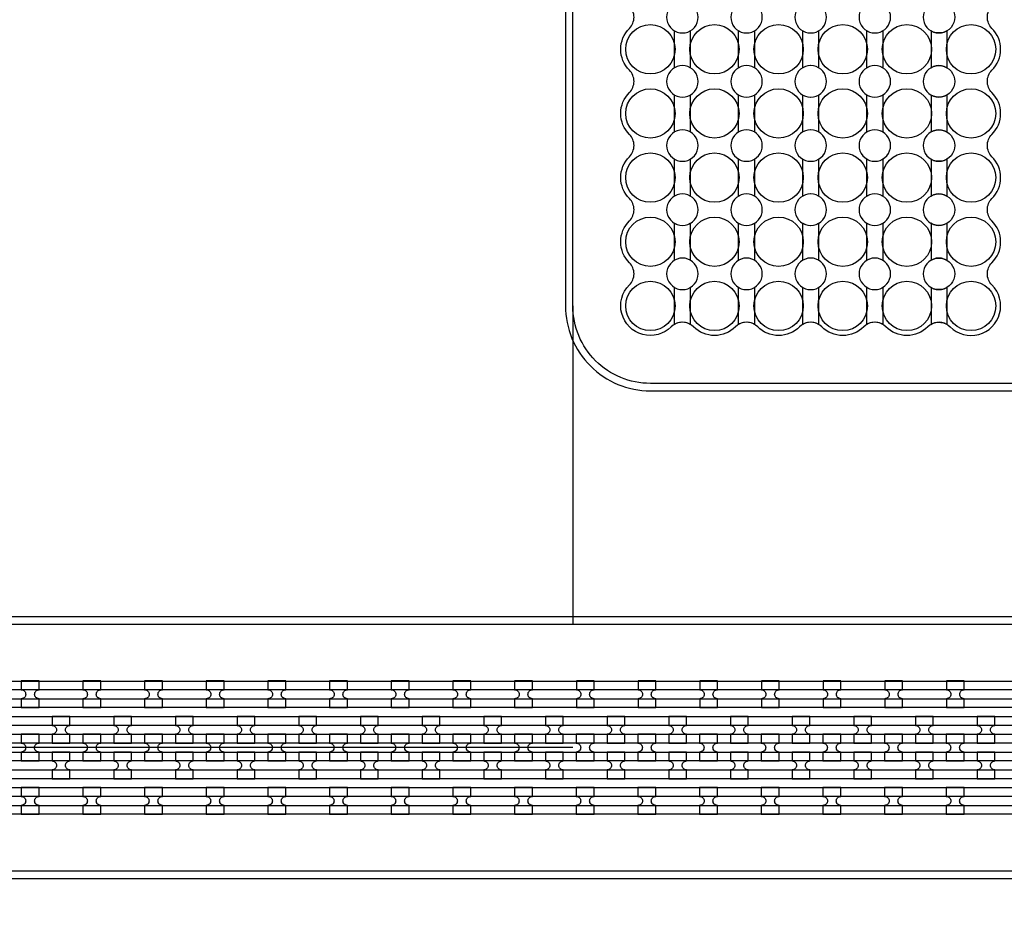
# Model space of a CAD drawing. Extents: x -63500 to 63500, y -63500 to 63500.
# Tile 276 of 296: x 21107 to 25099, y 10662 to 14340. Entities that reach past the tile are written whole.
import ezdxf

# ---------------------------------------------------------------- set-up
doc = ezdxf.new("R2010")
doc.units = 13
doc.header["$MEASUREMENT"] = 0
for name, color, linetype in [('1_Metal', 2, 'Continuous'), ('2_Electrodes', 5, 'Continuous'), ('3_Outline', 4, 'Continuous')]:
    doc.layers.add(name, color=color, linetype=linetype)

msp = doc.modelspace()

# ---------------------------------------------------------------- linework, layer by layer
for p, q in [((23350, 13180), (23350, 11890)), ((23350, 11390), (4850, 11390))]:
    msp.add_line(p, q)
for radius in [50000, 47500, 45000]:
    msp.add_circle((0, 0), radius)
at = {"layer": '1_Metal'}
for points in [[(-50000, 0, -1), (50000, 0), (51000, 0, 1), (-51000, 0)], [(4850, 11300), (31834, 11300, 0.414214), (33674, 13140), (33674, 13640, 0.414214), (31834, 15480), (30602, 15480, 0.414214), (30584, 15462), (30584, 15462), (30553.4, 15462), (30553.4, 15532.2), (30583.4, 15532.2, 0.384752), (30601.3, 15516), (31834, 15516, -0.414214), (33710, 13640), (33710, 13140, -0.414214), (31834, 11264), (4850, 11264)], [(4850, 11372), (5254, 11372), (5254, 11372), (31834, 11372, 0.414214), (33602, 13140), (33602, 13640, 0.414214), (31834, 15408), (30602, 15408, 0.414214), (30584, 15390), (30584, 15390), (30553.4, 15390), (30553.4, 15462), (30584, 15462, 0.414214), (30602, 15444), (31834, 15444, -0.414214), (33638, 13640), (33638, 13140, -0.414214), (31834, 11336), (5254, 11336), (4850, 11336)], [(4850, 11444), (5254, 11444), (31834, 11444, 0.414214), (33530, 13140), (33530, 13640, 0.414214), (31834, 15336), (30602, 15336, 0.414214), (30584, 15318), (30584, 15318), (30553.4, 15318), (30553.4, 15390), (30584, 15390, 0.414214), (30602, 15372), (31834, 15372, -0.414214), (33566, 13640), (33566, 13140, -0.414214), (31834, 11408), (5254, 11408), (4850, 11408)], [(4850, 11516), (5254, 11516), (31834, 11516, 0.414214), (33458, 13140), (33458, 13640, 0.414214), (31834, 15264), (30601.3, 15264, 0.384752), (30583.4, 15247.9), (30553.4, 15247.9), (30553.4, 15318), (30584, 15318, 0.414214), (30602, 15300), (31834, 15300, -0.414214), (33494, 13640), (33494, 13140, -0.414214), (31834, 11480), (5254, 11480), (4850, 11480)], [(21114, 11552.1), (21186, 11552.1), (21186, 11588.1, -0.414214), (21168, 11606.1), (21168, 11606.1, -0.414214), (21186, 11624.1), (21186, 11660.1), (21114, 11660.1), (21114, 11624.1, -0.414214), (21132, 11606.1), (21132, 11606.1, -0.414214), (21114, 11588.1)], [(21364, 11552.1), (21436, 11552.1), (21436, 11588.1, -0.414214), (21418, 11606.1), (21418, 11606.1, -0.414214), (21436, 11624.1), (21436, 11660.1), (21364, 11660.1), (21364, 11624.1, -0.414214), (21382, 11606.1), (21382, 11606.1, -0.414214), (21364, 11588.1)], [(21614, 11552.1), (21686, 11552.1), (21686, 11588.1, -0.414214), (21668, 11606.1), (21668, 11606.1, -0.414214), (21686, 11624.1), (21686, 11660.1), (21614, 11660.1), (21614, 11624.1, -0.414214), (21632, 11606.1), (21632, 11606.1, -0.414214), (21614, 11588.1)], [(21864, 11552.1), (21936, 11552.1), (21936, 11588.1, -0.414214), (21918, 11606.1), (21918, 11606.1, -0.414214), (21936, 11624.1), (21936, 11660.1), (21864, 11660.1), (21864, 11624.1, -0.414214), (21882, 11606.1), (21882, 11606.1, -0.414214), (21864, 11588.1)], [(22114, 11552.1), (22186, 11552.1), (22186, 11588.1, -0.414214), (22168, 11606.1), (22168, 11606.1, -0.414214), (22186, 11624.1), (22186, 11660.1), (22114, 11660.1), (22114, 11624.1, -0.414214), (22132, 11606.1), (22132, 11606.1, -0.414214), (22114, 11588.1)], [(22364, 11552.1), (22436, 11552.1), (22436, 11588.1, -0.414214), (22418, 11606.1), (22418, 11606.1, -0.414214), (22436, 11624.1), (22436, 11660.1), (22364, 11660.1), (22364, 11624.1, -0.414214), (22382, 11606.1), (22382, 11606.1, -0.414214), (22364, 11588.1)], [(22614, 11552.1), (22686, 11552.1), (22686, 11588.1, -0.414214), (22668, 11606.1), (22668, 11606.1, -0.414214), (22686, 11624.1), (22686, 11660.1), (22614, 11660.1), (22614, 11624.1, -0.414214), (22632, 11606.1), (22632, 11606.1, -0.414214), (22614, 11588.1)], [(22864, 11552.1), (22936, 11552.1), (22936, 11588.1, -0.414214), (22918, 11606.1), (22918, 11606.1, -0.414214), (22936, 11624.1), (22936, 11660.1), (22864, 11660.1), (22864, 11624.1, -0.414214), (22882, 11606.1), (22882, 11606.1, -0.414214), (22864, 11588.1)], [(23114, 11552.1), (23186, 11552.1), (23186, 11588.1, -0.414214), (23168, 11606.1), (23168, 11606.1, -0.414214), (23186, 11624.1), (23186, 11660.1), (23114, 11660.1), (23114, 11624.1, -0.414214), (23132, 11606.1), (23132, 11606.1, -0.414214), (23114, 11588.1)], [(23364, 11552.1), (23436, 11552.1), (23436, 11588.1, -0.414214), (23418, 11606.1), (23418, 11606.1, -0.414214), (23436, 11624.1), (23436, 11660.1), (23364, 11660.1), (23364, 11624.1, -0.414214), (23382, 11606.1), (23382, 11606.1, -0.414214), (23364, 11588.1)], [(23614, 11552.1), (23686, 11552.1), (23686, 11588.1, -0.414214), (23668, 11606.1), (23668, 11606.1, -0.414214), (23686, 11624.1), (23686, 11660.1), (23614, 11660.1), (23614, 11624.1, -0.414214), (23632, 11606.1), (23632, 11606.1, -0.414214), (23614, 11588.1)], [(23864, 11552.1), (23936, 11552.1), (23936, 11588.1, -0.414214), (23918, 11606.1), (23918, 11606.1, -0.414214), (23936, 11624.1), (23936, 11660.1), (23864, 11660.1), (23864, 11624.1, -0.414214), (23882, 11606.1), (23882, 11606.1, -0.414214), (23864, 11588.1)], [(24114, 11552.1), (24186, 11552.1), (24186, 11588.1, -0.414214), (24168, 11606.1), (24168, 11606.1, -0.414214), (24186, 11624.1), (24186, 11660.1), (24114, 11660.1), (24114, 11624.1, -0.414214), (24132, 11606.1), (24132, 11606.1, -0.414214), (24114, 11588.1)], [(24364, 11552.1), (24436, 11552.1), (24436, 11588.1, -0.414214), (24418, 11606.1), (24418, 11606.1, -0.414214), (24436, 11624.1), (24436, 11660.1), (24364, 11660.1), (24364, 11624.1, -0.414214), (24382, 11606.1), (24382, 11606.1, -0.414214), (24364, 11588.1)], [(24614, 11552.1), (24686, 11552.1), (24686, 11588.1, -0.414214), (24668, 11606.1), (24668, 11606.1, -0.414214), (24686, 11624.1), (24686, 11660.1), (24614, 11660.1), (24614, 11624.1, -0.414214), (24632, 11606.1), (24632, 11606.1, -0.414214), (24614, 11588.1)], [(24864, 11552.1), (24936, 11552.1), (24936, 11588.1, -0.414214), (24918, 11606.1), (24918, 11606.1, -0.414214), (24936, 11624.1), (24936, 11660.1), (24864, 11660.1), (24864, 11624.1, -0.414214), (24882, 11606.1), (24882, 11606.1, -0.414214), (24864, 11588.1)], [(21310.8, 11408.1), (21310.8, 11444.1, -0.414214), (21292.8, 11462.1), (21292.8, 11462.1, -0.414214), (21310.8, 11480.1), (21310.8, 11516.1), (21238.8, 11516.1), (21238.8, 11480.1, -0.414214), (21256.8, 11462.1), (21256.8, 11462.1, -0.414214), (21238.8, 11444.1), (21238.8, 11408.1)], [(21560.8, 11408.1), (21560.8, 11444.1, -0.414214), (21542.8, 11462.1), (21542.8, 11462.1, -0.414214), (21560.8, 11480.1), (21560.8, 11516.1), (21488.8, 11516.1), (21488.8, 11480.1, -0.414214), (21506.8, 11462.1), (21506.8, 11462.1, -0.414214), (21488.8, 11444.1), (21488.8, 11408.1)], [(21810.8, 11408.1), (21810.8, 11444.1, -0.414214), (21792.8, 11462.1), (21792.8, 11462.1, -0.414214), (21810.8, 11480.1), (21810.8, 11516.1), (21738.8, 11516.1), (21738.8, 11480.1, -0.414214), (21756.8, 11462.1), (21756.8, 11462.1, -0.414214), (21738.8, 11444.1), (21738.8, 11408.1)], [(22060.8, 11408.1), (22060.8, 11444.1, -0.414214), (22042.8, 11462.1), (22042.8, 11462.1, -0.414214), (22060.8, 11480.1), (22060.8, 11516.1), (21988.8, 11516.1), (21988.8, 11480.1, -0.414214), (22006.8, 11462.1), (22006.8, 11462.1, -0.414214), (21988.8, 11444.1), (21988.8, 11408.1)], [(22310.8, 11408.1), (22310.8, 11444.1, -0.414214), (22292.8, 11462.1), (22292.8, 11462.1, -0.414214), (22310.8, 11480.1), (22310.8, 11516.1), (22238.8, 11516.1), (22238.8, 11480.1, -0.414214), (22256.8, 11462.1), (22256.8, 11462.1, -0.414214), (22238.8, 11444.1), (22238.8, 11408.1)], [(22560.8, 11408.1), (22560.8, 11444.1, -0.414214), (22542.8, 11462.1), (22542.8, 11462.1, -0.414214), (22560.8, 11480.1), (22560.8, 11516.1), (22488.8, 11516.1), (22488.8, 11480.1, -0.414214), (22506.8, 11462.1), (22506.8, 11462.1, -0.414214), (22488.8, 11444.1), (22488.8, 11408.1)], [(22810.8, 11408.1), (22810.8, 11444.1, -0.414214), (22792.8, 11462.1), (22792.8, 11462.1, -0.414214), (22810.8, 11480.1), (22810.8, 11516.1), (22738.8, 11516.1), (22738.8, 11480.1, -0.414214), (22756.8, 11462.1), (22756.8, 11462.1, -0.414214), (22738.8, 11444.1), (22738.8, 11408.1)], [(23060.8, 11408.1), (23060.8, 11444.1, -0.414214), (23042.8, 11462.1), (23042.8, 11462.1, -0.414214), (23060.8, 11480.1), (23060.8, 11516.1), (22988.8, 11516.1), (22988.8, 11480.1, -0.414214), (23006.8, 11462.1), (23006.8, 11462.1, -0.414214), (22988.8, 11444.1), (22988.8, 11408.1)], [(23310.8, 11408.1), (23310.8, 11444.1, -0.414214), (23292.8, 11462.1), (23292.8, 11462.1, -0.414214), (23310.8, 11480.1), (23310.8, 11516.1), (23238.8, 11516.1), (23238.8, 11480.1, -0.414214), (23256.8, 11462.1), (23256.8, 11462.1, -0.414214), (23238.8, 11444.1), (23238.8, 11408.1)], [(23560.8, 11408.1), (23560.8, 11444.1, -0.414214), (23542.8, 11462.1), (23542.8, 11462.1, -0.414214), (23560.8, 11480.1), (23560.8, 11516.1), (23488.8, 11516.1), (23488.8, 11480.1, -0.414214), (23506.8, 11462.1), (23506.8, 11462.1, -0.414214), (23488.8, 11444.1), (23488.8, 11408.1)], [(23810.8, 11408.1), (23810.8, 11444.1, -0.414214), (23792.8, 11462.1), (23792.8, 11462.1, -0.414214), (23810.8, 11480.1), (23810.8, 11516.1), (23738.8, 11516.1), (23738.8, 11480.1, -0.414214), (23756.8, 11462.1), (23756.8, 11462.1, -0.414214), (23738.8, 11444.1), (23738.8, 11408.1)], [(24060.8, 11408.1), (24060.8, 11444.1, -0.414214), (24042.8, 11462.1), (24042.8, 11462.1, -0.414214), (24060.8, 11480.1), (24060.8, 11516.1), (23988.8, 11516.1), (23988.8, 11480.1, -0.414214), (24006.8, 11462.1), (24006.8, 11462.1, -0.414214), (23988.8, 11444.1), (23988.8, 11408.1)], [(24310.8, 11408.1), (24310.8, 11444.1, -0.414214), (24292.8, 11462.1), (24292.8, 11462.1, -0.414214), (24310.8, 11480.1), (24310.8, 11516.1), (24238.8, 11516.1), (24238.8, 11480.1, -0.414214), (24256.8, 11462.1), (24256.8, 11462.1, -0.414214), (24238.8, 11444.1), (24238.8, 11408.1)], [(24560.8, 11408.1), (24560.8, 11444.1, -0.414214), (24542.8, 11462.1), (24542.8, 11462.1, -0.414214), (24560.8, 11480.1), (24560.8, 11516.1), (24488.8, 11516.1), (24488.8, 11480.1, -0.414214), (24506.8, 11462.1), (24506.8, 11462.1, -0.414214), (24488.8, 11444.1), (24488.8, 11408.1)], [(24810.8, 11408.1), (24810.8, 11444.1, -0.414214), (24792.8, 11462.1), (24792.8, 11462.1, -0.414214), (24810.8, 11480.1), (24810.8, 11516.1), (24738.8, 11516.1), (24738.8, 11480.1, -0.414214), (24756.8, 11462.1), (24756.8, 11462.1, -0.414214), (24738.8, 11444.1), (24738.8, 11408.1)], [(25060.8, 11408.1), (25060.8, 11444.1, -0.414214), (25042.8, 11462.1), (25042.8, 11462.1, -0.414214), (25060.8, 11480.1), (25060.8, 11516.1), (24988.8, 11516.1), (24988.8, 11480.1, -0.414214), (25006.8, 11462.1), (25006.8, 11462.1, -0.414214), (24988.8, 11444.1), (24988.8, 11408.1)], [(21185.8, 11444.1), (21113.8, 11444.1), (21113.8, 11408.1, -0.414214), (21131.8, 11390.1), (21131.8, 11390.1, -0.414214), (21113.8, 11372.1), (21113.8, 11336.1), (21185.8, 11336.1), (21185.8, 11372.1, -0.414214), (21167.8, 11390.1), (21167.8, 11390.1, -0.414214), (21185.8, 11408.1), (21185.8, 11444.1)], [(21435.8, 11444.1), (21363.8, 11444.1), (21363.8, 11408.1, -0.414214), (21381.8, 11390.1), (21381.8, 11390.1, -0.414214), (21363.8, 11372.1), (21363.8, 11336.1), (21435.8, 11336.1), (21435.8, 11372.1, -0.414214), (21417.8, 11390.1), (21417.8, 11390.1, -0.414214), (21435.8, 11408.1), (21435.8, 11444.1)], [(21685.8, 11444.1), (21613.8, 11444.1), (21613.8, 11408.1, -0.414214), (21631.8, 11390.1), (21631.8, 11390.1, -0.414214), (21613.8, 11372.1), (21613.8, 11336.1), (21685.8, 11336.1), (21685.8, 11372.1, -0.414214), (21667.8, 11390.1), (21667.8, 11390.1, -0.414214), (21685.8, 11408.1), (21685.8, 11444.1)], [(21935.8, 11444.1), (21863.8, 11444.1), (21863.8, 11408.1, -0.414214), (21881.8, 11390.1), (21881.8, 11390.1, -0.414214), (21863.8, 11372.1), (21863.8, 11336.1), (21935.8, 11336.1), (21935.8, 11372.1, -0.414214), (21917.8, 11390.1), (21917.8, 11390.1, -0.414214), (21935.8, 11408.1), (21935.8, 11444.1)], [(22185.8, 11444.1), (22113.8, 11444.1), (22113.8, 11408.1, -0.414214), (22131.8, 11390.1), (22131.8, 11390.1, -0.414214), (22113.8, 11372.1), (22113.8, 11336.1), (22185.8, 11336.1), (22185.8, 11372.1, -0.414214), (22167.8, 11390.1), (22167.8, 11390.1, -0.414214), (22185.8, 11408.1), (22185.8, 11444.1)], [(22435.8, 11444.1), (22363.8, 11444.1), (22363.8, 11408.1, -0.414214), (22381.8, 11390.1), (22381.8, 11390.1, -0.414214), (22363.8, 11372.1), (22363.8, 11336.1), (22435.8, 11336.1), (22435.8, 11372.1, -0.414214), (22417.8, 11390.1), (22417.8, 11390.1, -0.414214), (22435.8, 11408.1), (22435.8, 11444.1)], [(22685.8, 11444.1), (22613.8, 11444.1), (22613.8, 11408.1, -0.414214), (22631.8, 11390.1), (22631.8, 11390.1, -0.414214), (22613.8, 11372.1), (22613.8, 11336.1), (22685.8, 11336.1), (22685.8, 11372.1, -0.414214), (22667.8, 11390.1), (22667.8, 11390.1, -0.414214), (22685.8, 11408.1), (22685.8, 11444.1)], [(22935.8, 11444.1), (22863.8, 11444.1), (22863.8, 11408.1, -0.414214), (22881.8, 11390.1), (22881.8, 11390.1, -0.414214), (22863.8, 11372.1), (22863.8, 11336.1), (22935.8, 11336.1), (22935.8, 11372.1, -0.414214), (22917.8, 11390.1), (22917.8, 11390.1, -0.414214), (22935.8, 11408.1), (22935.8, 11444.1)], [(23185.8, 11444.1), (23113.8, 11444.1), (23113.8, 11408.1, -0.414214), (23131.8, 11390.1), (23131.8, 11390.1, -0.414214), (23113.8, 11372.1), (23113.8, 11336.1), (23185.8, 11336.1), (23185.8, 11372.1, -0.414214), (23167.8, 11390.1), (23167.8, 11390.1, -0.414214), (23185.8, 11408.1), (23185.8, 11444.1)], [(23435.8, 11444.1), (23363.8, 11444.1), (23363.8, 11408.1, -0.414214), (23381.8, 11390.1), (23381.8, 11390.1, -0.414214), (23363.8, 11372.1), (23363.8, 11336.1), (23435.8, 11336.1), (23435.8, 11372.1, -0.414214), (23417.8, 11390.1), (23417.8, 11390.1, -0.414214), (23435.8, 11408.1), (23435.8, 11444.1)], [(23685.8, 11444.1), (23613.8, 11444.1), (23613.8, 11408.1, -0.414214), (23631.8, 11390.1), (23631.8, 11390.1, -0.414214), (23613.8, 11372.1), (23613.8, 11336.1), (23685.8, 11336.1), (23685.8, 11372.1, -0.414214), (23667.8, 11390.1), (23667.8, 11390.1, -0.414214), (23685.8, 11408.1), (23685.8, 11444.1)], [(23935.8, 11444.1), (23863.8, 11444.1), (23863.8, 11408.1, -0.414214), (23881.8, 11390.1), (23881.8, 11390.1, -0.414214), (23863.8, 11372.1), (23863.8, 11336.1), (23935.8, 11336.1), (23935.8, 11372.1, -0.414214), (23917.8, 11390.1), (23917.8, 11390.1, -0.414214), (23935.8, 11408.1), (23935.8, 11444.1)], [(24185.8, 11444.1), (24113.8, 11444.1), (24113.8, 11408.1, -0.414214), (24131.8, 11390.1), (24131.8, 11390.1, -0.414214), (24113.8, 11372.1), (24113.8, 11336.1), (24185.8, 11336.1), (24185.8, 11372.1, -0.414214), (24167.8, 11390.1), (24167.8, 11390.1, -0.414214), (24185.8, 11408.1), (24185.8, 11444.1)], [(24435.8, 11444.1), (24363.8, 11444.1), (24363.8, 11408.1, -0.414214), (24381.8, 11390.1), (24381.8, 11390.1, -0.414214), (24363.8, 11372.1), (24363.8, 11336.1), (24435.8, 11336.1), (24435.8, 11372.1, -0.414214), (24417.8, 11390.1), (24417.8, 11390.1, -0.414214), (24435.8, 11408.1), (24435.8, 11444.1)], [(24685.8, 11444.1), (24613.8, 11444.1), (24613.8, 11408.1, -0.414214), (24631.8, 11390.1), (24631.8, 11390.1, -0.414214), (24613.8, 11372.1), (24613.8, 11336.1), (24685.8, 11336.1), (24685.8, 11372.1, -0.414214), (24667.8, 11390.1), (24667.8, 11390.1, -0.414214), (24685.8, 11408.1), (24685.8, 11444.1)], [(24935.8, 11444.1), (24863.8, 11444.1), (24863.8, 11408.1, -0.414214), (24881.8, 11390.1), (24881.8, 11390.1, -0.414214), (24863.8, 11372.1), (24863.8, 11336.1), (24935.8, 11336.1), (24935.8, 11372.1, -0.414214), (24917.8, 11390.1), (24917.8, 11390.1, -0.414214), (24935.8, 11408.1), (24935.8, 11444.1)], [(21310.8, 11372.1), (21238.8, 11372.1), (21238.8, 11336.1, -0.414214), (21256.8, 11318.1), (21256.8, 11318.1, -0.414214), (21238.8, 11300.1), (21238.8, 11264.1), (21310.8, 11264.1), (21310.8, 11300.1, -0.414214), (21292.8, 11318.1), (21292.8, 11318.1, -0.414214), (21310.8, 11336.1), (21310.8, 11372.1)], [(21560.8, 11372.1), (21488.8, 11372.1), (21488.8, 11336.1, -0.414214), (21506.8, 11318.1), (21506.8, 11318.1, -0.414214), (21488.8, 11300.1), (21488.8, 11264.1), (21560.8, 11264.1), (21560.8, 11300.1, -0.414214), (21542.8, 11318.1), (21542.8, 11318.1, -0.414214), (21560.8, 11336.1), (21560.8, 11372.1)], [(21810.8, 11372.1), (21738.8, 11372.1), (21738.8, 11336.1, -0.414214), (21756.8, 11318.1), (21756.8, 11318.1, -0.414214), (21738.8, 11300.1), (21738.8, 11264.1), (21810.8, 11264.1), (21810.8, 11300.1, -0.414214), (21792.8, 11318.1), (21792.8, 11318.1, -0.414214), (21810.8, 11336.1), (21810.8, 11372.1)], [(22060.8, 11372.1), (21988.8, 11372.1), (21988.8, 11336.1, -0.414214), (22006.8, 11318.1), (22006.8, 11318.1, -0.414214), (21988.8, 11300.1), (21988.8, 11264.1), (22060.8, 11264.1), (22060.8, 11300.1, -0.414214), (22042.8, 11318.1), (22042.8, 11318.1, -0.414214), (22060.8, 11336.1), (22060.8, 11372.1)], [(22310.8, 11372.1), (22238.8, 11372.1), (22238.8, 11336.1, -0.414214), (22256.8, 11318.1), (22256.8, 11318.1, -0.414214), (22238.8, 11300.1), (22238.8, 11264.1), (22310.8, 11264.1), (22310.8, 11300.1, -0.414214), (22292.8, 11318.1), (22292.8, 11318.1, -0.414214), (22310.8, 11336.1), (22310.8, 11372.1)], [(22560.8, 11372.1), (22488.8, 11372.1), (22488.8, 11336.1, -0.414214), (22506.8, 11318.1), (22506.8, 11318.1, -0.414214), (22488.8, 11300.1), (22488.8, 11264.1), (22560.8, 11264.1), (22560.8, 11300.1, -0.414214), (22542.8, 11318.1), (22542.8, 11318.1, -0.414214), (22560.8, 11336.1), (22560.8, 11372.1)], [(22810.8, 11372.1), (22738.8, 11372.1), (22738.8, 11336.1, -0.414214), (22756.8, 11318.1), (22756.8, 11318.1, -0.414214), (22738.8, 11300.1), (22738.8, 11264.1), (22810.8, 11264.1), (22810.8, 11300.1, -0.414214), (22792.8, 11318.1), (22792.8, 11318.1, -0.414214), (22810.8, 11336.1), (22810.8, 11372.1)], [(23060.8, 11372.1), (22988.8, 11372.1), (22988.8, 11336.1, -0.414214), (23006.8, 11318.1), (23006.8, 11318.1, -0.414214), (22988.8, 11300.1), (22988.8, 11264.1), (23060.8, 11264.1), (23060.8, 11300.1, -0.414214), (23042.8, 11318.1), (23042.8, 11318.1, -0.414214), (23060.8, 11336.1), (23060.8, 11372.1)], [(23310.8, 11372.1), (23238.8, 11372.1), (23238.8, 11336.1, -0.414214), (23256.8, 11318.1), (23256.8, 11318.1, -0.414214), (23238.8, 11300.1), (23238.8, 11264.1), (23310.8, 11264.1), (23310.8, 11300.1, -0.414214), (23292.8, 11318.1), (23292.8, 11318.1, -0.414214), (23310.8, 11336.1), (23310.8, 11372.1)], [(23560.8, 11372.1), (23488.8, 11372.1), (23488.8, 11336.1, -0.414214), (23506.8, 11318.1), (23506.8, 11318.1, -0.414214), (23488.8, 11300.1), (23488.8, 11264.1), (23560.8, 11264.1), (23560.8, 11300.1, -0.414214), (23542.8, 11318.1), (23542.8, 11318.1, -0.414214), (23560.8, 11336.1), (23560.8, 11372.1)], [(23810.8, 11372.1), (23738.8, 11372.1), (23738.8, 11336.1, -0.414214), (23756.8, 11318.1), (23756.8, 11318.1, -0.414214), (23738.8, 11300.1), (23738.8, 11264.1), (23810.8, 11264.1), (23810.8, 11300.1, -0.414214), (23792.8, 11318.1), (23792.8, 11318.1, -0.414214), (23810.8, 11336.1), (23810.8, 11372.1)], [(24060.8, 11372.1), (23988.8, 11372.1), (23988.8, 11336.1, -0.414214), (24006.8, 11318.1), (24006.8, 11318.1, -0.414214), (23988.8, 11300.1), (23988.8, 11264.1), (24060.8, 11264.1), (24060.8, 11300.1, -0.414214), (24042.8, 11318.1), (24042.8, 11318.1, -0.414214), (24060.8, 11336.1), (24060.8, 11372.1)], [(24310.8, 11372.1), (24238.8, 11372.1), (24238.8, 11336.1, -0.414214), (24256.8, 11318.1), (24256.8, 11318.1, -0.414214), (24238.8, 11300.1), (24238.8, 11264.1), (24310.8, 11264.1), (24310.8, 11300.1, -0.414214), (24292.8, 11318.1), (24292.8, 11318.1, -0.414214), (24310.8, 11336.1), (24310.8, 11372.1)], [(24560.8, 11372.1), (24488.8, 11372.1), (24488.8, 11336.1, -0.414214), (24506.8, 11318.1), (24506.8, 11318.1, -0.414214), (24488.8, 11300.1), (24488.8, 11264.1), (24560.8, 11264.1), (24560.8, 11300.1, -0.414214), (24542.8, 11318.1), (24542.8, 11318.1, -0.414214), (24560.8, 11336.1), (24560.8, 11372.1)], [(24810.8, 11372.1), (24738.8, 11372.1), (24738.8, 11336.1, -0.414214), (24756.8, 11318.1), (24756.8, 11318.1, -0.414214), (24738.8, 11300.1), (24738.8, 11264.1), (24810.8, 11264.1), (24810.8, 11300.1, -0.414214), (24792.8, 11318.1), (24792.8, 11318.1, -0.414214), (24810.8, 11336.1), (24810.8, 11372.1)], [(25060.8, 11372.1), (24988.8, 11372.1), (24988.8, 11336.1, -0.414214), (25006.8, 11318.1), (25006.8, 11318.1, -0.414214), (24988.8, 11300.1), (24988.8, 11264.1), (25060.8, 11264.1), (25060.8, 11300.1, -0.414214), (25042.8, 11318.1), (25042.8, 11318.1, -0.414214), (25060.8, 11336.1), (25060.8, 11372.1)], [(21113.9, 11120.1), (21185.9, 11120.1), (21185.9, 11156.1, -0.414214), (21167.9, 11174.1), (21167.9, 11174.1, -0.414214), (21185.9, 11192.1), (21185.9, 11228.1), (21113.9, 11228.1), (21113.9, 11192.1, -0.414214), (21131.9, 11174.1), (21131.9, 11174.1, -0.414214), (21113.9, 11156.1)], [(21363.9, 11120.1), (21435.9, 11120.1), (21435.9, 11156.1, -0.414214), (21417.9, 11174.1), (21417.9, 11174.1, -0.414214), (21435.9, 11192.1), (21435.9, 11228.1), (21363.9, 11228.1), (21363.9, 11192.1, -0.414214), (21381.9, 11174.1), (21381.9, 11174.1, -0.414214), (21363.9, 11156.1)], [(21613.9, 11120.1), (21685.9, 11120.1), (21685.9, 11156.1, -0.414214), (21667.9, 11174.1), (21667.9, 11174.1, -0.414214), (21685.9, 11192.1), (21685.9, 11228.1), (21613.9, 11228.1), (21613.9, 11192.1, -0.414214), (21631.9, 11174.1), (21631.9, 11174.1, -0.414214), (21613.9, 11156.1)], [(21863.9, 11120.1), (21935.9, 11120.1), (21935.9, 11156.1, -0.414214), (21917.9, 11174.1), (21917.9, 11174.1, -0.414214), (21935.9, 11192.1), (21935.9, 11228.1), (21863.9, 11228.1), (21863.9, 11192.1, -0.414214), (21881.9, 11174.1), (21881.9, 11174.1, -0.414214), (21863.9, 11156.1)], [(22113.9, 11120.1), (22185.9, 11120.1), (22185.9, 11156.1, -0.414214), (22167.9, 11174.1), (22167.9, 11174.1, -0.414214), (22185.9, 11192.1), (22185.9, 11228.1), (22113.9, 11228.1), (22113.9, 11192.1, -0.414214), (22131.9, 11174.1), (22131.9, 11174.1, -0.414214), (22113.9, 11156.1)], [(22363.9, 11120.1), (22435.9, 11120.1), (22435.9, 11156.1, -0.414214), (22417.9, 11174.1), (22417.9, 11174.1, -0.414214), (22435.9, 11192.1), (22435.9, 11228.1), (22363.9, 11228.1), (22363.9, 11192.1, -0.414214), (22381.9, 11174.1), (22381.9, 11174.1, -0.414214), (22363.9, 11156.1)], [(22613.9, 11120.1), (22685.9, 11120.1), (22685.9, 11156.1, -0.414214), (22667.9, 11174.1), (22667.9, 11174.1, -0.414214), (22685.9, 11192.1), (22685.9, 11228.1), (22613.9, 11228.1), (22613.9, 11192.1, -0.414214), (22631.9, 11174.1), (22631.9, 11174.1, -0.414214), (22613.9, 11156.1)], [(22863.9, 11120.1), (22935.9, 11120.1), (22935.9, 11156.1, -0.414214), (22917.9, 11174.1), (22917.9, 11174.1, -0.414214), (22935.9, 11192.1), (22935.9, 11228.1), (22863.9, 11228.1), (22863.9, 11192.1, -0.414214), (22881.9, 11174.1), (22881.9, 11174.1, -0.414214), (22863.9, 11156.1)], [(23113.9, 11120.1), (23185.9, 11120.1), (23185.9, 11156.1, -0.414214), (23167.9, 11174.1), (23167.9, 11174.1, -0.414214), (23185.9, 11192.1), (23185.9, 11228.1), (23113.9, 11228.1), (23113.9, 11192.1, -0.414214), (23131.9, 11174.1), (23131.9, 11174.1, -0.414214), (23113.9, 11156.1)], [(23363.9, 11120.1), (23435.9, 11120.1), (23435.9, 11156.1, -0.414214), (23417.9, 11174.1), (23417.9, 11174.1, -0.414214), (23435.9, 11192.1), (23435.9, 11228.1), (23363.9, 11228.1), (23363.9, 11192.1, -0.414214), (23381.9, 11174.1), (23381.9, 11174.1, -0.414214), (23363.9, 11156.1)], [(23613.9, 11120.1), (23685.9, 11120.1), (23685.9, 11156.1, -0.414214), (23667.9, 11174.1), (23667.9, 11174.1, -0.414214), (23685.9, 11192.1), (23685.9, 11228.1), (23613.9, 11228.1), (23613.9, 11192.1, -0.414214), (23631.9, 11174.1), (23631.9, 11174.1, -0.414214), (23613.9, 11156.1)], [(23863.9, 11120.1), (23935.9, 11120.1), (23935.9, 11156.1, -0.414214), (23917.9, 11174.1), (23917.9, 11174.1, -0.414214), (23935.9, 11192.1), (23935.9, 11228.1), (23863.9, 11228.1), (23863.9, 11192.1, -0.414214), (23881.9, 11174.1), (23881.9, 11174.1, -0.414214), (23863.9, 11156.1)], [(24113.9, 11120.1), (24185.9, 11120.1), (24185.9, 11156.1, -0.414214), (24167.9, 11174.1), (24167.9, 11174.1, -0.414214), (24185.9, 11192.1), (24185.9, 11228.1), (24113.9, 11228.1), (24113.9, 11192.1, -0.414214), (24131.9, 11174.1), (24131.9, 11174.1, -0.414214), (24113.9, 11156.1)], [(24363.9, 11120.1), (24435.9, 11120.1), (24435.9, 11156.1, -0.414214), (24417.9, 11174.1), (24417.9, 11174.1, -0.414214), (24435.9, 11192.1), (24435.9, 11228.1), (24363.9, 11228.1), (24363.9, 11192.1, -0.414214), (24381.9, 11174.1), (24381.9, 11174.1, -0.414214), (24363.9, 11156.1)], [(24613.9, 11120.1), (24685.9, 11120.1), (24685.9, 11156.1, -0.414214), (24667.9, 11174.1), (24667.9, 11174.1, -0.414214), (24685.9, 11192.1), (24685.9, 11228.1), (24613.9, 11228.1), (24613.9, 11192.1, -0.414214), (24631.9, 11174.1), (24631.9, 11174.1, -0.414214), (24613.9, 11156.1)], [(24863.9, 11120.1), (24935.9, 11120.1), (24935.9, 11156.1, -0.414214), (24917.9, 11174.1), (24917.9, 11174.1, -0.414214), (24935.9, 11192.1), (24935.9, 11228.1), (24863.9, 11228.1), (24863.9, 11192.1, -0.414214), (24881.9, 11174.1), (24881.9, 11174.1, -0.414214), (24863.9, 11156.1)]]:
    msp.add_lwpolyline(points, format="xyb", close=True, dxfattribs=at)
for points in [[(23826, 14405.3, 1.734808), (23826, 14294.8), (23826, 14145.3, 1.734808), (23826, 14034.8), (23826, 13885.3, 1.734808), (23826, 13774.8), (23826, 13625.3, 1.734808), (23826, 13514.8), (23826, 13365.3, 1.734808), (23826, 13254.8), (23826, 13105.3, 0.339838), (23748.9, 13095.2, -1), (23579.1, 13264.9, 0.414214), (23579.1, 13355.2, -0.414214), (23579.1, 13524.9, 0.414214), (23579.1, 13615.2, -0.414214), (23579.1, 13784.9, 0.414214), (23579.1, 13875.2, -0.414214), (23579.1, 14044.9, 0.414214), (23579.1, 14135.2, -0.414214), (23579.1, 14304.9, 0.414214), (23579.1, 14395.2, -0.414214)], [(24086, 14405.3, 1.734808), (24086, 14294.8), (24086, 14145.3, 1.734808), (24086, 14034.8), (24086, 13885.3, 1.734808), (24086, 13774.8), (24086, 13625.3, 1.734808), (24086, 13514.8), (24086, 13365.3, 1.734808), (24086, 13254.8), (24086, 13105.3, 0.339838), (24008.9, 13095.2, -0.414214), (23839.1, 13095.2, 0.339838), (23762, 13105.3), (23762, 13254.8, 1.734808), (23762, 13365.3), (23762, 13514.8, 1.734808), (23762, 13625.3), (23762, 13774.8, 1.734808), (23762, 13885.3), (23762, 14034.8, 1.734808), (23762, 14145.3), (23762, 14294.8, 1.734808), (23762, 14405.3)], [(24346, 14405.3, 1.734808), (24346, 14294.8), (24346, 14145.3, 1.734808), (24346, 14034.8), (24346, 13885.3, 1.734808), (24346, 13774.8), (24346, 13625.3, 1.734808), (24346, 13514.8), (24346, 13365.3, 1.734808), (24346, 13254.8), (24346, 13105.3, 0.339838), (24268.9, 13095.2, -0.414214), (24099.1, 13095.2, 0.339838), (24022, 13105.3), (24022, 13254.8, 1.734808), (24022, 13365.3), (24022, 13514.8, 1.734808), (24022, 13625.3), (24022, 13774.8, 1.734808), (24022, 13885.3), (24022, 14034.8, 1.734808), (24022, 14145.3), (24022, 14294.8, 1.734808), (24022, 14405.3)], [(24606, 14405.3, 1.734808), (24606, 14294.8), (24606, 14145.3, 1.734808), (24606, 14034.8), (24606, 13885.3, 1.734808), (24606, 13774.8), (24606, 13625.3, 1.734808), (24606, 13514.8), (24606, 13365.3, 1.734808), (24606, 13254.8), (24606, 13105.3, 0.339838), (24528.9, 13095.2, -0.414214), (24359.1, 13095.2, 0.339838), (24282, 13105.3), (24282, 13254.8, 1.734808), (24282, 13365.3), (24282, 13514.8, 1.734808), (24282, 13625.3), (24282, 13774.8, 1.734808), (24282, 13885.3), (24282, 14034.8, 1.734808), (24282, 14145.3), (24282, 14294.8, 1.734808), (24282, 14405.3)], [(24866, 14405.3, 1.734808), (24866, 14294.8), (24866, 14145.3, 1.734808), (24866, 14034.8), (24866, 13885.3, 1.734808), (24866, 13774.8), (24866, 13625.3, 1.734808), (24866, 13514.8), (24866, 13365.3, 1.734808), (24866, 13254.8), (24866, 13105.3, 0.339838), (24788.9, 13095.2, -0.414214), (24619.1, 13095.2, 0.339838), (24542, 13105.3), (24542, 13254.8, 1.734808), (24542, 13365.3), (24542, 13514.8, 1.734808), (24542, 13625.3), (24542, 13774.8, 1.734808), (24542, 13885.3), (24542, 14034.8, 1.734808), (24542, 14145.3), (24542, 14294.8, 1.734808), (24542, 14405.3)], [(24802, 14405.3, -1.734808), (24802, 14294.8), (24802, 14145.3, -1.734808), (24802, 14034.8), (24802, 13885.3, -1.734808), (24802, 13774.8), (24802, 13625.3, -1.734808), (24802, 13514.8), (24802, 13365.3, -1.734808), (24802, 13254.8), (24802, 13105.3, -0.339838), (24879.1, 13095.2, 1), (25048.9, 13264.9, -0.414214), (25048.9, 13355.2, 0.414214), (25048.9, 13524.9, -0.414214), (25048.9, 13615.2, 0.414214), (25048.9, 13784.9, -0.414214), (25048.9, 13875.2, 0.414214), (25048.9, 14044.9, -0.414214), (25048.9, 14135.2, 0.414214), (25048.9, 14304.9, -0.414214), (25048.9, 14395.2, 0.414214)], [(5254, 11660), (31834.1, 11660, 0.414214)], [(5254, 11588), (31834, 11588, 0.414214)], [(5254, 11228), (31834.1, 11228, 0.414214)], [(5254, 11156), (31834, 11156, 0.414214)]]:
    msp.add_lwpolyline(points, format="xyb", dxfattribs=at)
for points in [[(31834, 11624), (5254, 11624)], [(31834.1, 11552), (5254, 11552)], [(31834, 11192), (5254, 11192)], [(31834.1, 11120), (5254, 11120)]]:
    msp.add_lwpolyline(points, dxfattribs=at)
at = {"layer": '2_Electrodes'}
for points in [[(47500, 0, 1), (-47500, 0), (-51000, 0, -1), (51000, 0)], [(33783.4, 15160), (33783.4, 15190, 0.610914), (33661.5, 14952.5, -0.156977), (34084, 13640), (34084, 13140, -0.414214), (31834, 10890), (5848.2, 10890), (5848.2, 10860), (31834, 10860, 0.414214), (34114, 13140), (34114, 13640, 0.156977), (33685.9, 14970, -0.610914)]]:
    msp.add_lwpolyline(points, format="xyb", close=True, dxfattribs=at)
for points in [[(30464, 12866), (23664, 12866, -0.414214), (23350, 13180), (23350, 15040, 0.414214), (23200, 15190), (23200, 15160, -0.414214), (23320, 15040), (23320, 13180, 0.414214), (23664, 12836), (30464, 12836, 0.414214)], [(5848.2, 11890), (31834, 11890, 0.414214)]]:
    msp.add_lwpolyline(points, format="xyb", dxfattribs=at)
msp.add_lwpolyline([(31834, 11920), (5848.2, 11920)], dxfattribs=at)
for centre in [(23664, 14220), (23924, 14220), (24184, 14220), (24444, 14220), (24704, 14220), (24964, 14220), (23664, 13960), (23924, 13960), (24184, 13960), (24444, 13960), (24704, 13960), (24964, 13960), (23664, 13700), (23924, 13700), (24184, 13700), (24444, 13700), (24704, 13700), (24964, 13700), (23664, 13440), (23924, 13440), (24184, 13440), (24444, 13440), (24704, 13440), (24964, 13440), (23664, 13180), (23924, 13180), (24184, 13180), (24444, 13180), (24704, 13180), (24964, 13180)]:
    msp.add_circle(centre, 100, dxfattribs=at)
at = {"layer": '3_Outline'}
for points in [[(47500, 0, 1), (-47500, 0), (-51000, 0, -1), (51000, 0)], [(33783.4, 15160), (33783.4, 15190, 0.610914), (33661.5, 14952.5, -0.156977), (34084, 13640), (34084, 13140, -0.414214), (31834, 10890), (5848.2, 10890), (5848.2, 10860), (31834, 10860, 0.414214), (34114, 13140), (34114, 13640, 0.156977), (33685.9, 14970, -0.610914)]]:
    msp.add_lwpolyline(points, format="xyb", close=True, dxfattribs=at)
for points in [[(30464, 12866), (23664, 12866, -0.414214), (23350, 13180), (23350, 15040, 0.414214), (23200, 15190), (23200, 15160, -0.414214), (23320, 15040), (23320, 13180, 0.414214), (23664, 12836), (30464, 12836, 0.414214)], [(5848.2, 11890), (31834, 11890, 0.414214)]]:
    msp.add_lwpolyline(points, format="xyb", dxfattribs=at)
msp.add_lwpolyline([(31834, 11920), (5848.2, 11920)], dxfattribs=at)

doc.saveas('drawing.dxf')
